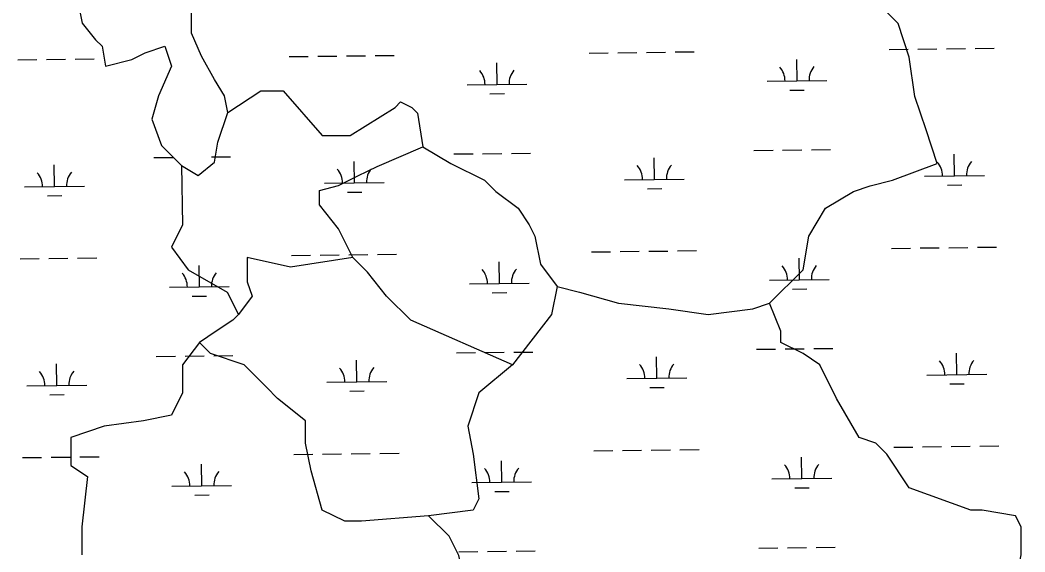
# Model space of a CAD drawing. Extents: x 3694830 to 3732949, y 415201 to 440970.
# Drawn here: x 3699405 to 3701086, y 434069 to 434959 of the extents above; entities that cross this region are included whole.
import ezdxf

# ---------------------------------------------------------------- set-up
doc = ezdxf.new("R2010")
doc.units = 0
doc.layers.add('V-TOPO-SHOR', color=7, linetype='Continuous')
doc.layers.add('V-WETL-SWMP', color=7, linetype='Continuous')

msp = doc.modelspace()

# ---------------------------------------------------------------- linework, layer by layer
at = {"layer": 'V-TOPO-SHOR'}
for points in [[(3699503.5, 434981.2), (3699509.1, 434953.5), (3699531.2, 434925.8), (3699542.3, 434914.8), (3699547.8, 434881.5), (3699592.1, 434892.6), (3699614.3, 434903.7), (3699647.5, 434914.8), (3699658.6, 434881.5), (3699636.4, 434831.7), (3699625.3, 434793), (3699641.9, 434748.7), (3699675.2, 434715.5), (3699702.8, 434698.9), (3699730.5, 434721), (3699736.1, 434754.2), (3699752.7, 434804), (3699747.1, 434831.7), (3699730.5, 434859.4), (3699708.4, 434898.2), (3699691.8, 434936.9), (3699691.8, 434981.2)], [(3699752.7, 434804), (3699807.9, 434840.3), (3699845.3, 434840.3), (3699910.7, 434765.5), (3699957.5, 434765.5), (3700032.3, 434812.3), (3700041.7, 434821.6), (3700060.4, 434812.3), (3700069.7, 434802.9), (3700079.1, 434746.8), (3700125.8, 434718.7), (3700181.9, 434690.7), (3700200.7, 434672), (3700238.1, 434643.9), (3700256.8, 434615.9), (3700266.1, 434597.2), (3700275.5, 434550.4), (3700303.5, 434513), (3700340.9, 434503.6), (3700406.4, 434484.9), (3700490.6, 434475.6), (3700556, 434466.2), (3700630.9, 434475.6), (3700658.9, 434484.9), (3700715, 434541), (3700724.4, 434597.2), (3700752.4, 434643.9), (3700799.2, 434672), (3700827.3, 434681.3), (3700864.7, 434690.7), (3700939.5, 434718.7), (3700920.8, 434774.9), (3700902.1, 434831), (3700892.7, 434896.4), (3700874, 434952.6), (3700836.6, 434990)], [(3700228.7, 434382.1), (3700058.5, 434456.7), (3700018.3, 434496.9), (3699986.1, 434537.1), (3699962, 434561.2), (3699937.9, 434609.4), (3699905.8, 434649.6), (3699905.8, 434673.7), (3699937.9, 434681.8), (3699970.1, 434697.8), (3700002.2, 434713.9), (3700079.1, 434746.8)], [(3699675.2, 434715.5), (3699676.9, 434615.9), (3699658.2, 434578.5), (3699686.3, 434541), (3699751.7, 434503.6), (3699770.4, 434466.2), (3699761.1, 434456.9), (3699733, 434438.2), (3699705, 434419.5), (3699676.9, 434382.1), (3699676.9, 434363.4), (3699676.9, 434335.3), (3699658.2, 434297.9), (3699611.5, 434288.5), (3699546, 434279.2), (3699489.9, 434260.5), (3699489.9, 434213.7), (3699517.9, 434195), (3699508.6, 434110.8), (3699508.6, 434064.1)], [(3699962, 434561.2), (3699857.6, 434545.1), (3699785.2, 434561.2), (3699785.2, 434561.2), (3699785.2, 434521), (3699793.3, 434496.9), (3699770.4, 434466.2)], [(3700303.5, 434513), (3700294.2, 434466.2), (3700228.7, 434382.1), (3700172.6, 434335.3), (3700153.9, 434279.2), (3700163.2, 434232.4), (3700172.6, 434157.6), (3700163.2, 434138.9), (3700088.4, 434129.5), (3699976.2, 434120.2), (3699948.1, 434120.2), (3699910.7, 434138.9), (3699892, 434204.4), (3699892, 434204.4), (3699882.7, 434251.1), (3699882.7, 434288.5), (3699835.9, 434325.9), (3699817.2, 434344.6), (3699779.8, 434382.1), (3699723.7, 434400.8), (3699705, 434419.5)], [(3701248.1, 433746.1), (3701266.8, 433858.3), (3701248.1, 433895.7), (3701173.3, 433914.4), (3701107.8, 433895.7), (3701089.1, 433951.8), (3701070.4, 434017.3), (3701079.8, 434064.1), (3701079.8, 434110.8), (3701070.4, 434129.5), (3701014.3, 434138.9), (3700995.6, 434138.9), (3700892.7, 434176.3), (3700855.3, 434232.4), (3700836.6, 434251.1), (3700808.6, 434260.5), (3700771.1, 434325.9), (3700743.1, 434382.1), (3700715, 434400.8), (3700677.6, 434419.5), (3700677.6, 434438.2), (3700658.9, 434484.9)], [(3700471.9, 433325.2), (3700436.2, 433371.9), (3700387.9, 433420.1), (3700347.8, 433460.3), (3700283.5, 433500.4), (3700267.4, 433508.5), (3700235.3, 433540.6), (3700203.1, 433548.7), (3700146.9, 433572.8), (3700138.8, 433604.9), (3700114.7, 433637.1), (3700082.6, 433645.1), (3700042.4, 433661.2), (3700042.4, 433701.3), (3700058.5, 433741.5), (3700098.6, 433781.7), (3700098.6, 433821.9), (3700098.6, 433870.1), (3700098.6, 433918.3), (3700138.8, 433974.6), (3700146.9, 434030.8), (3700138.8, 434063), (3700122.7, 434095.1), (3700088.4, 434129.5)]]:
    msp.add_lwpolyline(points, dxfattribs=at)
at = {"layer": 'V-WETL-SWMP'}
for p, q in [((3699855.1, 434897.5), (3699887.1, 434897.9)), ((3699903.1, 434898), (3699935.1, 434898.4)), ((3699951.1, 434898.6), (3699983.1, 434899)), ((3699999.1, 434899.2), (3700031.1, 434899.6)), ((3700356.9, 434903.5), (3700388.9, 434903.8)), ((3700404.9, 434904), (3700436.9, 434904.4)), ((3700452.9, 434904.6), (3700484.9, 434905)), ((3700500.9, 434905.2), (3700532.9, 434905.6)), ((3700858.8, 434909.4), (3700890.8, 434909.8)), ((3700906.8, 434910), (3700938.8, 434910.4)), ((3700954.8, 434910.6), (3700986.8, 434911)), ((3701002.8, 434911.2), (3701034.8, 434911.5)), ((3699401.2, 434892.1), (3699433.2, 434892.4)), ((3699449.2, 434892.6), (3699481.2, 434893)), ((3699497.2, 434893.2), (3699529.2, 434893.6)), ((3700203, 434850.9), (3700202.5, 434886.9)), ((3700704.8, 434856.9), (3700704.4, 434892.9)), ((3700153, 434850.3), (3700253, 434851.5)), ((3700654.8, 434856.3), (3700754.8, 434857.5)), ((3700191.2, 434835.3), (3700215.2, 434835.6)), ((3700693, 434841.3), (3700717, 434841.6)), ((3699629.1, 434728.6), (3699661.1, 434729)), ((3699725.1, 434729.7), (3699757.1, 434730.1)), ((3700130.9, 434734.6), (3700162.9, 434735)), ((3700178.9, 434735.1), (3700210.9, 434735.5)), ((3700226.9, 434735.7), (3700258.9, 434736.1)), ((3700466.3, 434692.1), (3700465.9, 434728.1)), ((3700632.8, 434740.6), (3700664.8, 434740.9)), ((3700680.8, 434741.1), (3700712.8, 434741.5)), ((3700728.8, 434741.7), (3700760.8, 434742.1)), ((3700968.2, 434698.1), (3700967.8, 434734.1)), ((3699462.6, 434680.2), (3699462.1, 434716.2)), ((3699964.4, 434686.2), (3699964, 434722.2)), ((3700918.2, 434697.5), (3701018.2, 434698.7)), ((3699412.6, 434679.6), (3699512.6, 434680.8)), ((3699914.4, 434685.6), (3700014.4, 434686.8)), ((3700416.3, 434691.5), (3700516.3, 434692.7)), ((3700454.5, 434676.6), (3700478.5, 434676.9)), ((3700956.4, 434682.6), (3700980.4, 434682.8)), ((3699450.8, 434664.6), (3699474.8, 434664.9)), ((3699952.6, 434670.6), (3699976.6, 434670.9)), ((3700862.8, 434576.8), (3700894.8, 434577.2)), ((3700910.8, 434577.4), (3700942.8, 434577.7)), ((3700958.8, 434577.9), (3700990.8, 434578.3)), ((3701006.8, 434578.5), (3701038.8, 434578.9)), ((3699405.2, 434559.4), (3699437.2, 434559.8)), ((3699453.2, 434560), (3699485.2, 434560.4)), ((3699501.2, 434560.6), (3699533.2, 434560.9)), ((3699859, 434564.8), (3699891, 434565.2)), ((3699907, 434565.4), (3699939, 434565.8)), ((3699955, 434566), (3699987, 434566.3)), ((3700003, 434566.5), (3700035, 434566.9)), ((3700360.9, 434570.8), (3700392.9, 434571.2)), ((3700408.9, 434571.4), (3700440.9, 434571.8)), ((3700456.9, 434571.9), (3700488.9, 434572.3)), ((3700504.9, 434572.5), (3700536.9, 434572.9)), ((3700708.8, 434524.2), (3700708.4, 434560.2)), ((3699705.1, 434512.2), (3699704.6, 434548.2)), ((3700206.9, 434518.2), (3700206.5, 434554.2)), ((3699655.1, 434511.6), (3699755.1, 434512.8)), ((3700156.9, 434517.6), (3700256.9, 434518.8)), ((3700658.8, 434523.6), (3700758.8, 434524.8)), ((3700697, 434508.6), (3700721, 434508.9)), ((3699693.2, 434496.7), (3699717.2, 434496.9)), ((3700195.1, 434502.6), (3700219.1, 434502.9)), ((3700636.8, 434407.9), (3700668.8, 434408.3)), ((3700684.8, 434408.5), (3700716.8, 434408.9)), ((3700732.8, 434409.1), (3700764.8, 434409.4)), ((3699633, 434395.9), (3699665, 434396.3)), ((3699681, 434396.5), (3699713, 434396.9)), ((3699729, 434397.1), (3699761, 434397.5)), ((3700134.9, 434401.9), (3700166.9, 434402.3)), ((3700182.9, 434402.5), (3700214.9, 434402.9)), ((3700230.9, 434403.1), (3700262.9, 434403.4)), ((3700470.3, 434359.5), (3700469.9, 434395.5)), ((3700972.2, 434365.5), (3700971.7, 434401.5)), ((3699466.5, 434347.5), (3699466.1, 434383.5)), ((3699968.4, 434353.5), (3699968, 434389.5)), ((3700420.3, 434358.9), (3700520.3, 434360.1)), ((3700922.2, 434364.9), (3701022.2, 434366.1)), ((3699416.5, 434346.9), (3699516.5, 434348.1)), ((3699918.4, 434352.9), (3700018.4, 434354.1)), ((3700458.5, 434343.9), (3700482.5, 434344.2)), ((3700960.3, 434349.9), (3700984.3, 434350.2)), ((3699454.7, 434331.9), (3699478.7, 434332.2)), ((3699956.6, 434337.9), (3699980.6, 434338.2)), ((3700460.9, 434239.3), (3700492.9, 434239.7)), ((3700508.9, 434239.9), (3700540.9, 434240.3)), ((3700866.8, 434244.1), (3700898.7, 434244.5)), ((3700914.7, 434244.7), (3700946.7, 434245.1)), ((3700962.7, 434245.3), (3700994.7, 434245.7)), ((3701010.7, 434245.9), (3701042.7, 434246.2)), ((3699409.1, 434226.8), (3699441.1, 434227.1)), ((3699457.1, 434227.3), (3699489.1, 434227.7)), ((3699505.1, 434227.9), (3699537.1, 434228.3)), ((3699863, 434232.2), (3699895, 434232.5)), ((3699911, 434232.7), (3699943, 434233.1)), ((3699959, 434233.3), (3699991, 434233.7)), ((3700007, 434233.9), (3700039, 434234.3)), ((3700364.9, 434238.2), (3700396.9, 434238.5)), ((3700412.9, 434238.7), (3700444.9, 434239.1)), ((3700712.8, 434191.6), (3700712.3, 434227.6)), ((3699709, 434179.6), (3699708.6, 434215.6)), ((3700210.9, 434185.6), (3700210.5, 434221.6)), ((3700662.8, 434191), (3700762.8, 434192.2)), ((3699659, 434179), (3699759, 434180.2)), ((3700160.9, 434185), (3700260.9, 434186.2)), ((3700701, 434176), (3700725, 434176.3)), ((3699697.2, 434164), (3699721.2, 434164.3)), ((3700199.1, 434170), (3700223.1, 434170.3)), ((3700640.7, 434075.3), (3700672.7, 434075.6)), ((3700688.7, 434075.8), (3700720.7, 434076.2)), ((3700736.7, 434076.4), (3700768.7, 434076.8)), ((3700138.9, 434069.3), (3700170.9, 434069.7)), ((3700186.9, 434069.8), (3700218.9, 434070.2)), ((3700234.9, 434070.4), (3700266.9, 434070.8))]:
    msp.add_line(p, q, dxfattribs=at)
for centre, start, end in [((3700649.6, 434856.7), 359.9115, 41.4552), ((3700760.1, 434858), 139.9115, 181.4552), ((3700147.7, 434850.7), 359.9115, 41.4552), ((3700258.2, 434852), 139.9115, 181.4552), ((3700411.1, 434692), 359.9115, 41.4552), ((3700521.5, 434693.3), 139.9115, 181.4552), ((3700912.9, 434697.9), 359.9115, 41.4552), ((3701023.4, 434699.3), 139.9115, 181.4552), ((3699407.3, 434680), 359.9115, 41.4552), ((3699517.8, 434681.3), 139.9115, 181.4552), ((3699909.2, 434686), 359.9115, 41.4552), ((3700019.7, 434687.3), 139.9115, 181.4552), ((3700653.6, 434524), 359.9115, 41.4552), ((3700764, 434525.3), 139.9115, 181.4552), ((3699649.8, 434512.1), 359.9115, 41.4552), ((3699760.3, 434513.4), 139.9115, 181.4552), ((3700151.7, 434518), 359.9115, 41.4552), ((3700262.2, 434519.4), 139.9115, 181.4552), ((3699913.2, 434353.3), 359.9115, 41.4552), ((3700023.6, 434354.6), 139.9115, 181.4552), ((3700415, 434359.3), 359.9115, 41.4552), ((3700525.5, 434360.6), 139.9115, 181.4552), ((3700916.9, 434365.3), 359.9115, 41.4552), ((3701027.4, 434366.6), 139.9115, 181.4552), ((3699411.3, 434347.3), 359.9115, 41.4552), ((3699521.8, 434348.7), 139.9115, 181.4552), ((3700155.7, 434185.4), 359.9115, 41.4552), ((3700266.1, 434186.7), 139.9115, 181.4552), ((3700657.5, 434191.4), 359.9115, 41.4552), ((3700768, 434192.7), 139.9115, 181.4552), ((3699653.8, 434179.4), 359.9115, 41.4552), ((3699764.3, 434180.7), 139.9115, 181.4552)]:
    msp.add_arc(centre, 35.2, start, end, dxfattribs=at)

doc.saveas('drawing.dxf')
